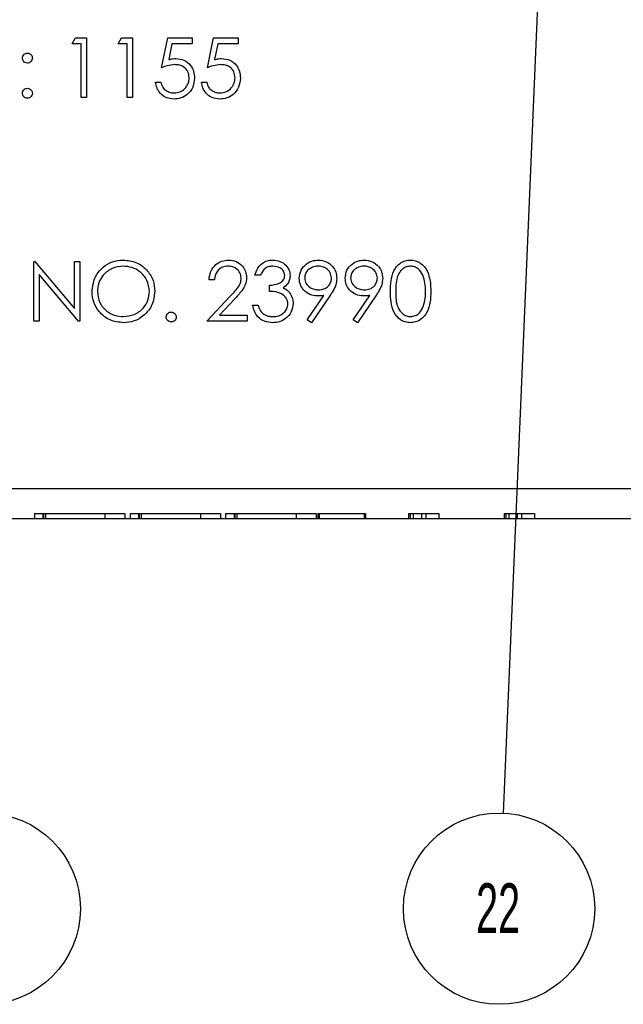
# Model space of a CAD drawing. Header units: inches. Extents: x 220 to 877, y 4 to 174.
# Tile 366 of 656: x 425.1 to 426.32, y 148.89 to 150.87. Entities that reach past the tile are written whole.
import ezdxf

# ---------------------------------------------------------------- set-up
doc = ezdxf.new("R2010")
doc.units = ezdxf.units.IN
doc.header["$LTSCALE"] = 0.5
doc.header["$MEASUREMENT"] = 0
doc.layers.add('DSS-M-S', color=53, linetype='Continuous')
doc.layers.add('SID-M-S', color=105, linetype='Continuous')
doc.styles.add('SLDTEXTSTYLE0', font='TXT', dxfattribs={"width": 0.595745})

msp = doc.modelspace()

# ---------------------------------------------------------------- linework, layer by layer
at = {"layer": 'DSS-M-S', "linetype": 'Continuous', "lineweight": 25}
for p, q in [((425.20865, 150.81934), (425.21569, 150.83165)), ((425.22711, 150.81934), (425.20865, 150.81934)), ((425.21569, 150.83165), (425.23788, 150.83165)), ((425.22711, 150.71165), (425.22711, 150.81934)), ((425.23788, 150.83165), (425.23788, 150.71165)), ((425.30095, 150.81934), (425.308, 150.83165)), ((425.31942, 150.81934), (425.30095, 150.81934)), ((425.308, 150.83165), (425.33019, 150.83165)), ((425.31942, 150.71165), (425.31942, 150.81934)), ((425.33019, 150.83165), (425.33019, 150.71165)), ((425.38865, 150.77165), (425.40095, 150.83165)), ((425.40095, 150.83165), (425.45019, 150.83165)), ((425.40937, 150.81934), (425.4029, 150.78778)), ((425.45019, 150.81934), (425.40937, 150.81934)), ((425.45019, 150.83165), (425.45019, 150.81934)), ((425.48095, 150.77165), (425.49326, 150.83165)), ((425.49326, 150.83165), (425.54249, 150.83165)), ((425.50168, 150.81934), (425.49521, 150.78778)), ((425.54249, 150.81934), (425.50168, 150.81934)), ((425.54249, 150.83165), (425.54249, 150.81934)), ((425.37634, 150.74242), (425.38711, 150.74242)), ((425.46865, 150.74242), (425.47942, 150.74242)), ((425.23788, 150.71165), (425.22711, 150.71165)), ((425.33019, 150.71165), (425.31942, 150.71165)), ((425.13172, 150.38165), (425.13398, 150.38165)), ((425.13172, 150.26165), (425.13172, 150.38165)), ((425.13398, 150.38165), (425.21326, 150.2872)), ((425.21326, 150.38165), (425.22403, 150.38165)), ((425.21326, 150.2872), (425.21326, 150.38165)), ((425.22403, 150.38165), (425.22403, 150.26165)), ((425.22158, 150.26165), (425.14249, 150.35588)), ((425.14249, 150.35588), (425.14249, 150.26165)), ((425.4948, 150.34472), (425.48403, 150.34472)), ((425.58711, 150.35396), (425.57634, 150.35396)), ((425.60557, 150.32165), (425.60557, 150.33396)), ((425.47942, 150.26165), (425.52595, 150.31131)), ((425.53514, 150.306), (425.50511, 150.27396)), ((425.68158, 150.26456), (425.71494, 150.31333)), ((425.72713, 150.31261), (425.69019, 150.25857)), ((425.77389, 150.26456), (425.80725, 150.31333)), ((425.81944, 150.31261), (425.78249, 150.25857)), ((425.57172, 150.29396), (425.58249, 150.29396)), ((425.14249, 150.26165), (425.13172, 150.26165)), ((425.22403, 150.26165), (425.22158, 150.26165)), ((425.56095, 150.26165), (425.47942, 150.26165)), ((425.50511, 150.27396), (425.56095, 150.27396)), ((425.56095, 150.27396), (425.56095, 150.26165)), ((425.69019, 150.25857), (425.68158, 150.26456)), ((425.78249, 150.25857), (425.77389, 150.26456)), ((405.93364, 149.92488), (439.43364, 149.92488))]:
    msp.add_line(p, q, dxfattribs=at)
for points, knots in [([(425.10865, 150.79088), (425.10883, 150.79235), (425.10919, 150.79529), (425.11191, 150.79855), (425.11518, 150.80055), (425.11749, 150.80077), (425.11865, 150.80088)], [0, 0, 0, 0, 0.2795852, 0.5594544, 0.7796968, 1, 1, 1, 1]), ([(425.11865, 150.80088), (425.12013, 150.80071), (425.12308, 150.80038), (425.12632, 150.79762), (425.12837, 150.79437), (425.12855, 150.79204), (425.12865, 150.79088)], [0, 0, 0, 0, 0.2796016, 0.559212, 0.7794752, 1, 1, 1, 1]), ([(425.11865, 150.78088), (425.11717, 150.78105), (425.11422, 150.7814), (425.11096, 150.78412), (425.10895, 150.7874), (425.10875, 150.78972), (425.10865, 150.79088)], [0, 0, 0, 0, 0.2796468, 0.5592988, 0.7796148, 1, 1, 1, 1]), ([(425.12865, 150.79088), (425.12848, 150.7894), (425.12815, 150.78644), (425.1254, 150.7832), (425.12213, 150.78117), (425.11981, 150.78098), (425.11865, 150.78088)], [0, 0, 0, 0, 0.2795175, 0.5593264, 0.7795441, 1, 1, 1, 1]), ([(425.41509, 150.7778), (425.41001, 150.77727), (425.40092, 150.77633), (425.3924, 150.77308), (425.38865, 150.77165)], [0, 0, 0, 0, 0.5594162, 1, 1, 1, 1]), ([(425.4029, 150.78778), (425.4055, 150.78849), (425.41013, 150.78977), (425.41493, 150.79), (425.41704, 150.79011)], [0, 0, 0, 0, 0.5600642, 1, 1, 1, 1]), ([(425.44403, 150.75131), (425.44359, 150.75546), (425.4427, 150.76376), (425.43461, 150.77277), (425.42483, 150.77724), (425.41834, 150.77761), (425.41509, 150.7778)], [0, 0, 0, 0, 0.279539, 0.5586168, 0.7790473, 1, 1, 1, 1]), ([(425.41704, 150.79011), (425.42277, 150.7895), (425.43424, 150.78828), (425.44686, 150.77748), (425.45389, 150.76434), (425.4545, 150.75535), (425.4548, 150.75085)], [0, 0, 0, 0, 0.2796881, 0.55902546, 0.77929155, 1, 1, 1, 1]), ([(425.5074, 150.7778), (425.50231, 150.77727), (425.49323, 150.77633), (425.48471, 150.77308), (425.48095, 150.77165)], [0, 0, 0, 0, 0.5594162, 1, 1, 1, 1]), ([(425.49521, 150.78778), (425.4978, 150.78849), (425.50244, 150.78977), (425.50723, 150.79), (425.50934, 150.79011)], [0, 0, 0, 0, 0.5600642, 1, 1, 1, 1]), ([(425.53634, 150.75131), (425.5359, 150.75546), (425.53501, 150.76376), (425.52692, 150.77277), (425.51714, 150.77724), (425.51065, 150.77761), (425.5074, 150.7778)], [0, 0, 0, 0, 0.279539, 0.5586168, 0.7790473, 1, 1, 1, 1]), ([(425.50934, 150.79011), (425.51508, 150.7895), (425.52655, 150.78828), (425.53917, 150.77748), (425.54619, 150.76434), (425.5468, 150.75535), (425.54711, 150.75085)], [0, 0, 0, 0, 0.2796881, 0.5590255, 0.7792916, 1, 1, 1, 1]), ([(425.41295, 150.70857), (425.40781, 150.7091), (425.39752, 150.71015), (425.38589, 150.71933), (425.3787, 150.73053), (425.37713, 150.73845), (425.37634, 150.74242)], [0, 0, 0, 0, 0.2796245, 0.5590192, 0.7793803, 1, 1, 1, 1]), ([(425.38711, 150.74242), (425.38804, 150.73903), (425.38989, 150.73226), (425.39722, 150.7254), (425.40538, 150.72158), (425.41084, 150.72111), (425.41357, 150.72088)], [0, 0, 0, 0, 0.2800502, 0.5591657, 0.7795831, 1, 1, 1, 1]), ([(425.4548, 150.75085), (425.4541, 150.74463), (425.45269, 150.73219), (425.44191, 150.71772), (425.42766, 150.70969), (425.41786, 150.70894), (425.41295, 150.70857)], [0, 0, 0, 0, 0.2798641, 0.559271, 0.7794235, 1, 1, 1, 1]), ([(425.41357, 150.72088), (425.41807, 150.72141), (425.42706, 150.72246), (425.43709, 150.73066), (425.44318, 150.7407), (425.44375, 150.74777), (425.44403, 150.75131)], [0, 0, 0, 0, 0.279617, 0.5593571, 0.7795592, 1, 1, 1, 1]), ([(425.50526, 150.70857), (425.50011, 150.7091), (425.48983, 150.71015), (425.4782, 150.71933), (425.47101, 150.73053), (425.46943, 150.73845), (425.46865, 150.74242)], [0, 0, 0, 0, 0.2796245, 0.5590192, 0.7793803, 1, 1, 1, 1]), ([(425.47942, 150.74242), (425.48034, 150.73903), (425.4822, 150.73226), (425.48953, 150.7254), (425.49769, 150.72158), (425.50315, 150.72111), (425.50588, 150.72088)], [0, 0, 0, 0, 0.2800502, 0.5591657, 0.7795831, 1, 1, 1, 1]), ([(425.54711, 150.75085), (425.54641, 150.74463), (425.545, 150.73219), (425.53422, 150.71772), (425.51996, 150.70969), (425.51016, 150.70894), (425.50526, 150.70857)], [0, 0, 0, 0, 0.2798641, 0.559271, 0.7794235, 1, 1, 1, 1]), ([(425.50588, 150.72088), (425.51038, 150.72141), (425.51937, 150.72246), (425.52939, 150.73066), (425.53549, 150.7407), (425.53606, 150.74777), (425.53634, 150.75131)], [0, 0, 0, 0, 0.279617, 0.5593571, 0.7795592, 1, 1, 1, 1]), ([(425.10865, 150.72011), (425.10882, 150.72158), (425.10917, 150.72453), (425.11189, 150.7278), (425.11517, 150.7298), (425.11749, 150.73001), (425.11865, 150.73011)], [0, 0, 0, 0, 0.2795762, 0.5592837, 0.7795524, 1, 1, 1, 1]), ([(425.11865, 150.71011), (425.11718, 150.71029), (425.11423, 150.71065), (425.11098, 150.71337), (425.10897, 150.71664), (425.10875, 150.71895), (425.10865, 150.72011)], [0, 0, 0, 0, 0.2795812, 0.5591432, 0.7795754, 1, 1, 1, 1]), ([(425.11865, 150.73011), (425.12013, 150.72994), (425.12308, 150.72961), (425.12632, 150.72685), (425.12837, 150.7236), (425.12855, 150.72127), (425.12865, 150.72011)], [0, 0, 0, 0, 0.2796016, 0.559212, 0.7794752, 1, 1, 1, 1]), ([(425.12865, 150.72011), (425.12847, 150.71864), (425.12812, 150.71568), (425.12539, 150.71244), (425.12212, 150.71042), (425.1198, 150.71021), (425.11865, 150.71011)], [0, 0, 0, 0, 0.27946914, 0.55935777, 0.77967393, 1, 1, 1, 1]), ([(425.24865, 150.32112), (425.24976, 150.33038), (425.25197, 150.34889), (425.26839, 150.36998), (425.28913, 150.38255), (425.30368, 150.384), (425.31095, 150.38472)], [0, 0, 0, 0, 0.27973102, 0.55932682, 0.77968048, 1, 1, 1, 1]), ([(425.31095, 150.38472), (425.32036, 150.38374), (425.33916, 150.38177), (425.36019, 150.36474), (425.37295, 150.34383), (425.37418, 150.32908), (425.3748, 150.3217)], [0, 0, 0, 0, 0.2797673, 0.5593585, 0.7795711, 1, 1, 1, 1]), ([(425.48403, 150.34472), (425.48473, 150.35056), (425.48613, 150.36221), (425.49637, 150.37554), (425.50939, 150.38355), (425.51857, 150.38433), (425.52317, 150.38472)], [0, 0, 0, 0, 0.2800291, 0.5595146, 0.7796675, 1, 1, 1, 1]), ([(425.52317, 150.38472), (425.52852, 150.38422), (425.53921, 150.38323), (425.55109, 150.37345), (425.55828, 150.3616), (425.55904, 150.35323), (425.55942, 150.34905)], [0, 0, 0, 0, 0.2798903, 0.5592237, 0.7795824, 1, 1, 1, 1]), ([(425.57634, 150.35396), (425.57772, 150.35857), (425.58048, 150.36779), (425.58965, 150.37799), (425.60075, 150.38384), (425.60829, 150.38443), (425.61206, 150.38472)], [0, 0, 0, 0, 0.2802877, 0.5596797, 0.7797465, 1, 1, 1, 1]), ([(425.61206, 150.38472), (425.61692, 150.3842), (425.62663, 150.38316), (425.63825, 150.37545), (425.64563, 150.36498), (425.64662, 150.35736), (425.64711, 150.35355)], [0, 0, 0, 0, 0.280085, 0.5598683, 0.7800992, 1, 1, 1, 1]), ([(425.66557, 150.34797), (425.66622, 150.35351), (425.66753, 150.36459), (425.67814, 150.37664), (425.69075, 150.38352), (425.69943, 150.38432), (425.70377, 150.38472)], [0, 0, 0, 0, 0.2795384, 0.558851, 0.7794523, 1, 1, 1, 1]), ([(425.70377, 150.38472), (425.70922, 150.38408), (425.72012, 150.3828), (425.73249, 150.37301), (425.73966, 150.36069), (425.74052, 150.35213), (425.74095, 150.34785)], [0, 0, 0, 0, 0.2797299, 0.5591633, 0.7796116, 1, 1, 1, 1]), ([(425.75788, 150.34797), (425.75853, 150.35351), (425.75984, 150.36459), (425.77044, 150.37664), (425.78306, 150.38352), (425.79174, 150.38432), (425.79607, 150.38472)], [0, 0, 0, 0, 0.2795384, 0.558851, 0.7794523, 1, 1, 1, 1]), ([(425.79607, 150.38472), (425.80153, 150.38408), (425.81243, 150.3828), (425.8248, 150.37301), (425.83197, 150.36069), (425.83283, 150.35213), (425.83326, 150.34785)], [0, 0, 0, 0, 0.2797299, 0.5591633, 0.7796116, 1, 1, 1, 1]), ([(425.84865, 150.3216), (425.84911, 150.33593), (425.84969, 150.35386), (425.86088, 150.37189), (425.86867, 150.37905), (425.87824, 150.38387), (425.88526, 150.38444), (425.88877, 150.38472)], [0, 0, 0, 0, 0.498702, 0.6241765, 0.7494675, 0.8747453, 1, 1, 1, 1]), ([(425.88877, 150.38472), (425.8923, 150.38444), (425.89936, 150.38388), (425.91224, 150.37761), (425.92846, 150.35759), (425.92949, 150.336), (425.93019, 150.3216)], [0, 0, 0, 0, 0.1256001, 0.2511969, 0.5005813, 1, 1, 1, 1]), ([(425.31148, 150.37242), (425.30391, 150.37143), (425.28876, 150.36946), (425.27142, 150.3561), (425.26105, 150.3391), (425.25996, 150.32714), (425.25942, 150.32117)], [0, 0, 0, 0, 0.2796271, 0.5593495, 0.7796302, 1, 1, 1, 1]), ([(425.36403, 150.32172), (425.36311, 150.32934), (425.36127, 150.34457), (425.34666, 150.3611), (425.32937, 150.37065), (425.31744, 150.37183), (425.31148, 150.37242)], [0, 0, 0, 0, 0.27946805, 0.55887035, 0.77951584, 1, 1, 1, 1]), ([(425.52261, 150.37242), (425.51851, 150.372), (425.51032, 150.37116), (425.50106, 150.36368), (425.49608, 150.35429), (425.49523, 150.34791), (425.4948, 150.34472)], [0, 0, 0, 0, 0.27969874, 0.55884664, 0.77917619, 1, 1, 1, 1]), ([(425.54865, 150.34809), (425.54814, 150.3518), (425.54713, 150.35923), (425.53981, 150.36708), (425.53137, 150.37175), (425.52553, 150.37219), (425.52261, 150.37242)], [0, 0, 0, 0, 0.2791258, 0.5589784, 0.77935, 1, 1, 1, 1]), ([(425.6122, 150.37242), (425.60908, 150.37217), (425.60285, 150.37167), (425.59293, 150.36567), (425.58932, 150.3584), (425.58711, 150.35396)], [0, 0, 0, 0, 0.280636, 0.5603644, 1, 1, 1, 1]), ([(425.63634, 150.35359), (425.63573, 150.35674), (425.63451, 150.36304), (425.62532, 150.37082), (425.61718, 150.37181), (425.6122, 150.37242)], [0, 0, 0, 0, 0.278859, 0.5600742, 1, 1, 1, 1]), ([(425.70321, 150.37242), (425.69947, 150.37205), (425.69199, 150.37133), (425.68319, 150.36528), (425.6773, 150.3574), (425.67666, 150.35151), (425.67634, 150.34857)], [0, 0, 0, 0, 0.2800921, 0.5600105, 0.7801305, 1, 1, 1, 1]), ([(425.73019, 150.34857), (425.72963, 150.35231), (425.72851, 150.35982), (425.7207, 150.3674), (425.71206, 150.37179), (425.70616, 150.37221), (425.70321, 150.37242)], [0, 0, 0, 0, 0.27872193, 0.55856931, 0.77917115, 1, 1, 1, 1]), ([(425.79552, 150.37242), (425.79178, 150.37205), (425.7843, 150.37133), (425.7755, 150.36528), (425.76961, 150.3574), (425.76897, 150.35151), (425.76865, 150.34857)], [0, 0, 0, 0, 0.2800921, 0.5600105, 0.7801305, 1, 1, 1, 1]), ([(425.82249, 150.34857), (425.82194, 150.35231), (425.82082, 150.35982), (425.81301, 150.3674), (425.80436, 150.37179), (425.79847, 150.37221), (425.79552, 150.37242)], [0, 0, 0, 0, 0.2787219, 0.5585693, 0.7791712, 1, 1, 1, 1]), ([(425.88913, 150.37242), (425.88638, 150.37214), (425.88087, 150.37159), (425.87358, 150.36737), (425.86775, 150.36147), (425.85981, 150.34686), (425.85959, 150.33285), (425.85942, 150.32165)], [0, 0, 0, 0, 0.12513878, 0.25041818, 0.37551888, 0.50084712, 1, 1, 1, 1]), ([(425.91942, 150.32165), (425.91897, 150.33279), (425.91831, 150.34948), (425.90708, 150.36597), (425.89737, 150.37155), (425.89187, 150.37213), (425.88913, 150.37242)], [0, 0, 0, 0, 0.5000715, 0.7490206, 0.8745985, 1, 1, 1, 1]), ([(425.52595, 150.31131), (425.53171, 150.31724), (425.53973, 150.32549), (425.54768, 150.33829), (425.54832, 150.34482), (425.54865, 150.34809)], [0, 0, 0, 0, 0.5607172, 0.7805321, 1, 1, 1, 1]), ([(425.55942, 150.34905), (425.55893, 150.34429), (425.55795, 150.33476), (425.54836, 150.32037), (425.54015, 150.31145), (425.53514, 150.306)], [0, 0, 0, 0, 0.2792879, 0.5591538, 1, 1, 1, 1]), ([(425.60557, 150.33396), (425.61235, 150.33458), (425.62252, 150.33552), (425.63246, 150.34256), (425.63586, 150.34853), (425.63618, 150.35191), (425.63634, 150.35359)], [0, 0, 0, 0, 0.4994185, 0.749016, 0.8745437, 1, 1, 1, 1]), ([(425.64711, 150.35355), (425.64691, 150.35077), (425.64652, 150.34523), (425.6422, 150.33602), (425.63655, 150.33157), (425.63309, 150.32886)], [0, 0, 0, 0, 0.2805082, 0.5607923, 1, 1, 1, 1]), ([(425.70232, 150.31242), (425.69698, 150.31299), (425.68629, 150.31414), (425.6742, 150.3236), (425.66668, 150.33537), (425.66594, 150.34377), (425.66557, 150.34797)], [0, 0, 0, 0, 0.2798143, 0.5594885, 0.7796351, 1, 1, 1, 1]), ([(425.67634, 150.34857), (425.67695, 150.34475), (425.67817, 150.3371), (425.68639, 150.32958), (425.6953, 150.32534), (425.70131, 150.32493), (425.70432, 150.32472)], [0, 0, 0, 0, 0.2784725, 0.5584236, 0.7790976, 1, 1, 1, 1]), ([(425.70432, 150.32472), (425.70802, 150.32502), (425.71541, 150.32562), (425.72405, 150.33179), (425.72935, 150.33988), (425.72991, 150.34567), (425.73019, 150.34857)], [0, 0, 0, 0, 0.2803193, 0.5595299, 0.7797528, 1, 1, 1, 1]), ([(425.74095, 150.34785), (425.74052, 150.3435), (425.73979, 150.33633), (425.73586, 150.32708), (425.73181, 150.31966), (425.72869, 150.31496), (425.72713, 150.31261)], [0, 0, 0, 0, 0.3392949, 0.5594254, 0.7796947, 1, 1, 1, 1]), ([(425.79463, 150.31242), (425.78929, 150.31299), (425.7786, 150.31414), (425.76651, 150.3236), (425.75899, 150.33537), (425.75825, 150.34377), (425.75788, 150.34797)], [0, 0, 0, 0, 0.2798143, 0.5594885, 0.7796351, 1, 1, 1, 1]), ([(425.76865, 150.34857), (425.76925, 150.34475), (425.77047, 150.3371), (425.7787, 150.32958), (425.78761, 150.32534), (425.79362, 150.32493), (425.79663, 150.32472)], [0, 0, 0, 0, 0.2784725, 0.5584236, 0.7790976, 1, 1, 1, 1]), ([(425.79663, 150.32472), (425.80033, 150.32502), (425.80772, 150.32562), (425.81636, 150.33179), (425.82166, 150.33988), (425.82222, 150.34567), (425.82249, 150.34857)], [0, 0, 0, 0, 0.2803193, 0.5595299, 0.7797528, 1, 1, 1, 1]), ([(425.83326, 150.34785), (425.83282, 150.3435), (425.8321, 150.33633), (425.82817, 150.32708), (425.82411, 150.31966), (425.821, 150.31496), (425.81944, 150.31261)], [0, 0, 0, 0, 0.33929492, 0.55942537, 0.77969467, 1, 1, 1, 1]), ([(425.31192, 150.25857), (425.30262, 150.2596), (425.28402, 150.26166), (425.26333, 150.27862), (425.25058, 150.29922), (425.24929, 150.31382), (425.24865, 150.32112)], [0, 0, 0, 0, 0.2796633, 0.5593539, 0.7796364, 1, 1, 1, 1]), ([(425.25942, 150.32117), (425.26033, 150.3136), (425.26217, 150.29847), (425.27667, 150.28217), (425.29368, 150.27234), (425.30555, 150.27137), (425.31148, 150.27088)], [0, 0, 0, 0, 0.279416, 0.5590765, 0.779478, 1, 1, 1, 1]), ([(425.31148, 150.27088), (425.3191, 150.27175), (425.33434, 150.27348), (425.35199, 150.28662), (425.36238, 150.30373), (425.36348, 150.31572), (425.36403, 150.32172)], [0, 0, 0, 0, 0.27982967, 0.55938902, 0.77965383, 1, 1, 1, 1]), ([(425.3748, 150.3217), (425.37375, 150.31238), (425.37163, 150.29376), (425.35454, 150.27312), (425.33386, 150.26044), (425.31923, 150.25919), (425.31192, 150.25857)], [0, 0, 0, 0, 0.2796304, 0.5593429, 0.7795972, 1, 1, 1, 1]), ([(425.64249, 150.29626), (425.64232, 150.29836), (425.64197, 150.30254), (425.63823, 150.31011), (425.62707, 150.32045), (425.61417, 150.32117), (425.60557, 150.32165)], [0, 0, 0, 0, 0.125587, 0.2511907, 0.500605, 1, 1, 1, 1]), ([(425.63309, 150.32886), (425.63589, 150.3274), (425.64088, 150.32479), (425.6445, 150.32051), (425.6461, 150.31862)], [0, 0, 0, 0, 0.5597945, 1, 1, 1, 1]), ([(425.6461, 150.31862), (425.6484, 150.31495), (425.65251, 150.30838), (425.65303, 150.30069), (425.65326, 150.2973)], [0, 0, 0, 0, 0.55941908, 1, 1, 1, 1]), ([(425.88877, 150.25857), (425.88526, 150.25886), (425.87826, 150.25943), (425.86552, 150.26571), (425.84976, 150.28587), (425.84909, 150.3073), (425.84865, 150.3216)], [0, 0, 0, 0, 0.12555073, 0.25109, 0.50025013, 1, 1, 1, 1]), ([(425.85942, 150.32165), (425.8595, 150.31043), (425.85964, 150.29363), (425.87116, 150.27725), (425.88089, 150.27176), (425.88638, 150.27117), (425.88913, 150.27088)], [0, 0, 0, 0, 0.5002912, 0.749086, 0.8746062, 1, 1, 1, 1]), ([(425.93019, 150.3216), (425.92951, 150.3072), (425.92851, 150.2856), (425.9122, 150.26571), (425.89935, 150.25943), (425.8923, 150.25886), (425.88877, 150.25857)], [0, 0, 0, 0, 0.4994065, 0.7487427, 0.8743724, 1, 1, 1, 1]), ([(425.91487, 150.29148), (425.9164, 150.29701), (425.91913, 150.3069), (425.91933, 150.31714), (425.91942, 150.32165)], [0, 0, 0, 0, 0.5595988, 1, 1, 1, 1]), ([(425.71494, 150.31333), (425.7126, 150.31305), (425.7084, 150.31254), (425.70418, 150.31246), (425.70232, 150.31242)], [0, 0, 0, 0, 0.5599442, 1, 1, 1, 1]), ([(425.80725, 150.31333), (425.8049, 150.31305), (425.80071, 150.31254), (425.79649, 150.31246), (425.79463, 150.31242)], [0, 0, 0, 0, 0.5599442, 1, 1, 1, 1]), ([(425.39788, 150.27011), (425.39805, 150.27158), (425.3984, 150.27453), (425.40112, 150.2778), (425.4044, 150.2798), (425.40672, 150.28001), (425.40788, 150.28011)], [0, 0, 0, 0, 0.2795762, 0.5592837, 0.7795524, 1, 1, 1, 1]), ([(425.40788, 150.28011), (425.40936, 150.27994), (425.41232, 150.27961), (425.41555, 150.27685), (425.4176, 150.2736), (425.41779, 150.27127), (425.41788, 150.27011)], [0, 0, 0, 0, 0.2796016, 0.559212, 0.7794752, 1, 1, 1, 1]), ([(425.61175, 150.25857), (425.60624, 150.25905), (425.59524, 150.26002), (425.58226, 150.26923), (425.57471, 150.28135), (425.57272, 150.28975), (425.57172, 150.29396)], [0, 0, 0, 0, 0.2798859, 0.5589785, 0.7792629, 1, 1, 1, 1]), ([(425.58249, 150.29396), (425.58359, 150.29047), (425.58555, 150.28424), (425.58996, 150.27947), (425.59189, 150.27737)], [0, 0, 0, 0, 0.5606944, 1, 1, 1, 1]), ([(425.65326, 150.2973), (425.6524, 150.29141), (425.65068, 150.27962), (425.63941, 150.26668), (425.62569, 150.25965), (425.6164, 150.25893), (425.61175, 150.25857)], [0, 0, 0, 0, 0.279304, 0.55883826, 0.77927695, 1, 1, 1, 1]), ([(425.61194, 150.27088), (425.6161, 150.27116), (425.62441, 150.27171), (425.63446, 150.27794), (425.64129, 150.28649), (425.64209, 150.29301), (425.64249, 150.29626)], [0, 0, 0, 0, 0.2805991, 0.5601509, 0.7803026, 1, 1, 1, 1]), ([(425.88913, 150.27088), (425.89241, 150.27129), (425.89896, 150.27211), (425.90909, 150.27896), (425.91268, 150.28674), (425.91487, 150.29148)], [0, 0, 0, 0, 0.2802572, 0.5607811, 1, 1, 1, 1]), ([(425.40788, 150.26011), (425.40641, 150.26029), (425.40346, 150.26065), (425.40021, 150.26337), (425.3982, 150.26664), (425.39799, 150.26895), (425.39788, 150.27011)], [0, 0, 0, 0, 0.27958116, 0.55914317, 0.77957542, 1, 1, 1, 1]), ([(425.41788, 150.27011), (425.4177, 150.26864), (425.41735, 150.26568), (425.41462, 150.26244), (425.41135, 150.26042), (425.40904, 150.26021), (425.40788, 150.26011)], [0, 0, 0, 0, 0.2794691, 0.5593578, 0.7796739, 1, 1, 1, 1]), ([(425.59189, 150.27737), (425.59534, 150.27521), (425.60151, 150.27135), (425.60875, 150.27102), (425.61194, 150.27088)], [0, 0, 0, 0, 0.558748, 1, 1, 1, 1])]:
    msp.add_open_spline(points, degree=3, knots=knots, dxfattribs=at)
at = {"layer": 'SID-M-S'}
for p, q in [((426.43057, 157.65752), (426.07548, 149.27203)), ((423.93364, 149.86488), (426.93364, 149.86488)), ((425.13277, 149.87488), (425.15135, 149.87488)), ((425.13277, 149.87488), (425.13277, 149.86488)), ((425.14974, 149.87488), (425.14974, 149.86488)), ((425.15135, 149.87488), (425.15505, 149.87488)), ((425.15135, 149.87488), (425.15135, 149.86488)), ((425.15505, 149.87488), (425.15505, 149.86488)), ((425.15505, 149.87488), (425.31481, 149.87488)), ((425.27434, 149.87488), (425.27434, 149.86488)), ((425.31481, 149.87488), (425.31481, 149.86488)), ((425.32507, 149.87488), (425.34365, 149.87488)), ((425.32507, 149.87488), (425.32507, 149.86488)), ((425.34205, 149.87488), (425.34205, 149.86488)), ((425.34365, 149.87488), (425.34736, 149.87488)), ((425.34365, 149.87488), (425.34365, 149.86488)), ((425.34736, 149.87488), (425.34736, 149.86488)), ((425.34736, 149.87488), (425.50711, 149.87488)), ((425.46665, 149.87488), (425.46665, 149.86488)), ((425.50711, 149.87488), (425.50711, 149.86488)), ((425.51738, 149.87488), (425.53596, 149.87488)), ((425.51738, 149.87488), (425.51738, 149.86488)), ((425.53436, 149.87488), (425.53436, 149.86488)), ((425.53596, 149.87488), (425.53967, 149.87488)), ((425.53596, 149.87488), (425.53596, 149.86488)), ((425.53967, 149.87488), (425.69942, 149.87488)), ((425.53967, 149.87488), (425.53967, 149.86488)), ((425.65896, 149.87488), (425.65896, 149.86488)), ((425.69942, 149.87488), (425.69942, 149.86488)), ((425.70263, 149.87488), (425.70548, 149.87488)), ((425.70263, 149.87488), (425.70263, 149.86488)), ((425.70548, 149.87488), (425.79878, 149.87488)), ((425.70548, 149.87488), (425.70548, 149.86488)), ((425.79573, 149.87488), (425.79573, 149.86488)), ((425.79878, 149.87488), (425.79878, 149.86488)), ((425.88532, 149.87488), (425.89428, 149.87488)), ((425.88532, 149.87488), (425.88532, 149.86488)), ((425.88853, 149.87488), (425.88853, 149.86488)), ((425.89428, 149.87488), (425.94592, 149.87488)), ((425.89428, 149.87488), (425.89428, 149.86488)), ((425.91111, 149.87488), (425.91111, 149.86488)), ((425.92018, 149.87488), (425.92018, 149.86488)), ((425.94592, 149.87488), (425.94592, 149.86488)), ((426.07763, 149.87488), (426.08659, 149.87488)), ((426.07763, 149.87488), (426.07763, 149.86488)), ((426.08083, 149.87488), (426.08083, 149.86488)), ((426.08659, 149.87488), (426.13822, 149.87488)), ((426.08659, 149.87488), (426.08659, 149.86488)), ((426.10342, 149.87488), (426.10342, 149.86488)), ((426.11248, 149.87488), (426.11248, 149.86488)), ((426.13822, 149.87488), (426.13822, 149.86488))]:
    msp.add_line(p, q, dxfattribs=at)
for centre in [(425.03296, 149.07984), (426.06734, 149.07984)]:
    msp.add_circle(centre, 0.19237, dxfattribs=at)

# ---------------------------------------------------------------- texts
at = {"layer": 'SID-M-S', "insert": (426.06533, 149.13094), "char_height": 0.1, "attachment_point": 2, "style": 'SLDTEXTSTYLE0'}
msp.add_mtext('22', dxfattribs=at)

doc.saveas('drawing.dxf')
